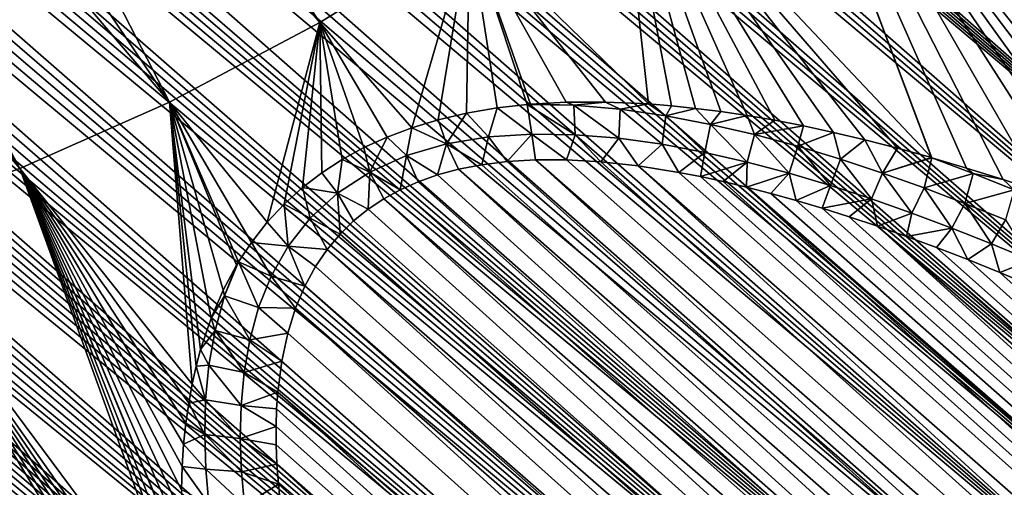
# Model space of a CAD drawing. Header units: metres. Extents: x -82 to 82, y -313 to 40.
# Tile 286 of 405: x 38.22 to 46.94, y -39.36 to -35.21. Entities that reach past the tile are written whole.
import ezdxf

# ---------------------------------------------------------------- set-up
doc = ezdxf.new("R2010")
doc.units = ezdxf.units.M
doc.layers.add('solid_505278_SW0001_CCC', color=7, linetype='CONTINUOUS')

msp = doc.modelspace()

# ---------------------------------------------------------------- linework, layer by layer
at = {"layer": 'solid_505278_SW0001_CCC'}
for points in [[(50.405338, -38.536587, 83.331169), (30.503941, -21.375675, 63.549835), (30.366793, -21.404585, 63.390987)], [(50.405338, -38.536587, 83.331169), (30.647306, -21.351151, 63.716587), (30.503941, -21.375675, 63.549835)], [(50.405338, -38.536587, 83.331169), (30.797325, -21.331577, 63.891705), (30.647306, -21.351151, 63.716587)], [(50.522469, -37.890675, 83.596817), (30.954178, -21.317228, 64.075394), (30.797325, -21.331577, 63.891705)], [(50.405338, -38.536587, 83.331169), (50.522469, -37.890675, 83.596817), (30.797325, -21.331577, 63.891705)], [(50.522469, -37.890675, 83.596817), (31.117716, -21.307964, 64.267563), (30.954178, -21.317228, 64.075394)], [(50.522469, -37.890675, 83.596817), (31.288496, -21.304432, 64.468788), (31.117716, -21.307964, 64.267563)], [(50.522469, -37.890675, 83.596817), (31.466503, -21.306665, 64.679092), (31.288496, -21.304432, 64.468788)], [(50.522469, -37.890675, 83.596817), (31.651787, -21.314751, 64.898575), (31.466503, -21.306665, 64.679092)], [(50.604389, -37.232422, 83.86628), (31.845007, -21.329401, 65.127899), (31.651787, -21.314751, 64.898575)], [(50.522469, -37.890675, 83.596817), (50.604389, -37.232422, 83.86628), (31.651787, -21.314751, 64.898575)], [(50.604389, -37.232422, 83.86628), (32.04594, -21.350439, 65.36689), (31.845007, -21.329401, 65.127899)], [(50.604389, -37.232422, 83.86628), (32.25491, -21.378216, 65.615898), (32.04594, -21.350439, 65.36689)], [(50.604389, -37.232422, 83.86628), (32.472561, -21.413424, 65.875587), (32.25491, -21.378216, 65.615898)], [(50.405338, -38.536587, 83.331169), (30.236097, -21.438131, 63.240215), (30.111528, -21.475842, 63.097164)], [(50.405338, -38.536587, 83.331169), (30.366793, -21.404585, 63.390987), (30.236097, -21.438131, 63.240215)], [(50.650368, -36.562168, 84.139282), (32.69854, -21.45574, 66.145653), (32.472561, -21.413424, 65.875587)], [(50.604389, -37.232422, 83.86628), (50.650368, -36.562168, 84.139282), (32.472561, -21.413424, 65.875587)], [(50.650368, -36.562168, 84.139282), (32.933445, -21.505806, 66.426697), (32.69854, -21.45574, 66.145653)], [(50.253677, -39.170261, 83.069572), (30.111528, -21.475842, 63.097164), (29.879951, -21.56267, 62.833241)], [(50.253677, -39.170261, 83.069572), (50.405338, -38.536587, 83.331169), (30.111528, -21.475842, 63.097164)], [(50.650368, -36.562168, 84.139282), (33.095383, -21.543882, 66.620537), (32.933445, -21.505806, 66.426697)], [(50.650368, -36.562168, 84.139282), (33.261299, -21.585436, 66.819298), (33.095383, -21.543882, 66.620537)], [(50.253677, -39.170261, 83.069572), (29.879951, -21.56267, 62.833241), (29.671486, -21.663111, 62.598316)], [(50.650368, -36.562168, 84.139282), (33.431347, -21.63064, 67.023132), (33.261299, -21.585436, 66.819298)], [(50.650368, -36.562168, 84.139282), (33.605835, -21.679815, 67.232338), (33.431347, -21.63064, 67.023132)], [(50.253677, -39.170261, 83.069572), (29.671486, -21.663111, 62.598316), (29.485535, -21.775202, 62.391418)], [(50.659584, -35.880089, 84.41555), (33.785053, -21.733269, 67.447189), (33.605835, -21.679815, 67.232338)], [(50.650368, -36.562168, 84.139282), (50.659584, -35.880089, 84.41555), (33.605835, -21.679815, 67.232338)], [(50.659584, -35.880089, 84.41555), (33.9687, -21.790695, 67.667435), (33.785053, -21.733269, 67.447189)], [(50.067978, -39.791424, 82.812202), (29.485535, -21.775202, 62.391418), (29.321289, -21.895908, 62.211342)], [(50.067978, -39.791424, 82.812202), (50.253677, -39.170261, 83.069572), (29.485535, -21.775202, 62.391418)], [(50.659584, -35.880089, 84.41555), (34.156822, -21.852161, 67.893105), (33.9687, -21.790695, 67.667435)], [(50.067978, -39.791424, 82.812202), (29.321289, -21.895908, 62.211342), (29.176422, -22.023369, 62.055168)], [(50.659584, -35.880089, 84.41555), (34.349766, -21.918047, 68.124535), (34.156822, -21.852161, 67.893105)], [(50.659584, -35.880089, 84.41555), (34.54789, -21.988729, 68.362068), (34.349766, -21.918047, 68.124535)], [(50.659584, -35.880089, 84.41555), (34.751011, -22.064026, 68.60553), (34.54789, -21.988729, 68.362068)], [(50.067978, -39.791424, 82.812202), (29.176422, -22.023369, 62.055168), (29.048952, -22.15678, 61.920353)], [(50.659584, -35.880089, 84.41555), (34.958996, -22.143801, 68.854813), (34.751011, -22.064026, 68.60553)], [(49.84869, -40.399746, 82.559273), (29.048952, -22.15678, 61.920353), (28.936529, -22.295645, 61.804073)], [(49.84869, -40.399746, 82.559273), (50.067978, -39.791424, 82.812202), (29.048952, -22.15678, 61.920353)], [(50.659584, -35.880089, 84.41555), (50.630943, -35.186096, 84.694687), (34.958996, -22.143801, 68.854813)], [(49.84869, -40.399746, 82.559273), (28.936529, -22.295645, 61.804073), (28.836658, -22.440033, 61.70348)], [(49.84869, -40.399746, 82.559273), (28.836658, -22.440033, 61.70348), (28.747866, -22.591072, 61.616875)], [(49.84869, -40.399746, 82.559273), (28.747866, -22.591072, 61.616875), (28.668907, -22.749779, 61.542908)], [(49.596058, -40.995255, 82.310867), (28.668907, -22.749779, 61.542908), (28.598663, -22.917269, 61.480473)], [(49.596058, -40.995255, 82.310867), (49.84869, -40.399746, 82.559273), (28.668907, -22.749779, 61.542908)], [(49.596058, -40.995255, 82.310867), (28.598663, -22.917269, 61.480473), (28.536861, -23.095467, 61.429405)], [(49.596058, -40.995255, 82.310867), (28.536861, -23.095467, 61.429405), (28.483322, -23.286461, 61.389744)], [(49.310268, -41.577564, 82.067108), (28.483322, -23.286461, 61.389744), (28.437853, -23.49276, 61.361675)], [(49.310268, -41.577564, 82.067108), (49.596058, -40.995255, 82.310867), (28.483322, -23.286461, 61.389744)], [(49.310268, -41.577564, 82.067108), (28.437853, -23.49276, 61.361675), (28.401365, -23.71777, 61.346596)], [(49.310268, -41.577564, 82.067108), (28.401365, -23.71777, 61.346596), (28.375048, -23.964552, 61.346272)], [(48.991478, -42.146297, 81.828194), (28.375048, -23.964552, 61.346272), (28.360109, -24.235605, 61.362541)], [(48.991478, -42.146297, 81.828194), (49.310268, -41.577564, 82.067108), (28.375048, -23.964552, 61.346272)], [(48.991478, -42.146297, 81.828194), (28.360109, -24.235605, 61.362541), (28.35861, -24.533396, 61.398079)], [(48.991478, -42.146297, 81.828194), (28.35861, -24.533396, 61.398079), (28.372787, -24.857807, 61.455391)], [(48.639534, -42.701241, 81.594116), (28.372787, -24.857807, 61.455391), (28.404085, -25.208946, 61.536236)], [(48.639534, -42.701241, 81.594116), (48.991478, -42.146297, 81.828194), (28.372787, -24.857807, 61.455391)], [(48.639534, -42.701241, 81.594116), (28.404085, -25.208946, 61.536236), (28.426571, -25.394476, 61.585968)], [(48.639534, -42.701241, 81.594116), (28.426571, -25.394476, 61.585968), (28.453957, -25.586866, 61.642303)], [(48.639534, -42.701241, 81.594116), (28.453957, -25.586866, 61.642303), (28.486677, -25.786335, 61.705692)], [(48.639534, -42.701241, 81.594116), (28.486677, -25.786335, 61.705692), (28.524454, -25.992735, 61.775925)], [(48.254395, -43.24181, 81.365036), (28.524454, -25.992735, 61.775925), (28.567839, -26.206377, 61.853569)], [(48.254395, -43.24181, 81.365036), (48.639534, -42.701241, 81.594116), (28.524454, -25.992735, 61.775925)], [(48.254395, -43.24181, 81.365036), (28.567839, -26.206377, 61.853569), (28.617079, -26.427387, 61.938889)], [(48.254395, -43.24181, 81.365036), (28.617079, -26.427387, 61.938889), (28.672005, -26.655672, 62.03178)], [(48.254395, -43.24181, 81.365036), (28.672005, -26.655672, 62.03178), (28.733274, -26.891663, 62.132904)], [(48.254395, -43.24181, 81.365036), (28.733274, -26.891663, 62.132904), (28.800892, -27.135344, 62.242306)], [(47.835949, -43.76746, 81.141129), (28.800892, -27.135344, 62.242306), (28.874922, -27.386768, 62.360088)], [(47.835949, -43.76746, 81.141129), (48.254395, -43.24181, 81.365036), (28.800892, -27.135344, 62.242306)], [(47.835949, -43.76746, 81.141129), (28.874922, -27.386768, 62.360088), (28.956114, -27.64646, 62.487011)], [(47.835949, -43.76746, 81.141129), (28.956114, -27.64646, 62.487011), (29.044241, -27.914248, 62.62289)], [(47.835949, -43.76746, 81.141129), (29.044241, -27.914248, 62.62289), (29.139662, -28.19039, 62.768116)], [(47.38372, -44.277641, 80.922356), (29.139662, -28.19039, 62.768116), (29.243109, -28.475414, 62.923416)], [(47.38372, -44.277641, 80.922356), (47.835949, -43.76746, 81.141129), (29.139662, -28.19039, 62.768116)], [(47.38372, -44.277641, 80.922356), (29.243109, -28.475414, 62.923416), (29.3542, -28.769039, 63.088467)], [(47.38372, -44.277641, 80.922356), (29.3542, -28.769039, 63.088467), (29.47361, -29.071743, 63.263943)], [(47.38372, -44.277641, 80.922356), (29.47361, -29.071743, 63.263943), (29.558258, -29.278893, 63.387138)], [(47.38372, -44.277641, 80.922356), (29.558258, -29.278893, 63.387138), (29.646624, -29.490091, 63.515015)], [(47.38372, -44.277641, 80.922356), (29.646624, -29.490091, 63.515015), (29.738884, -29.705462, 63.647743)], [(46.897495, -44.771557, 80.708893), (29.738884, -29.705462, 63.647743), (29.835386, -29.925241, 63.785667)], [(46.897495, -44.771557, 80.708893), (47.38372, -44.277641, 80.922356), (29.738884, -29.705462, 63.647743)], [(40.87484, -35.234959, 33.708385), (36.554646, -30.144787, 31.71442), (37.233944, -29.7449, 31.338345)], [(42.203716, -34.41246, 33.009609), (40.87484, -35.234959, 33.708385), (37.233944, -29.7449, 31.338345)], [(46.897495, -44.771557, 80.708893), (29.835386, -29.925241, 63.785667), (29.936453, -30.149652, 63.929092)], [(46.897495, -44.771557, 80.708893), (29.936453, -30.149652, 63.929092), (30.041752, -30.378473, 64.077721)], [(39.542046, -35.943161, 34.516361), (35.874645, -30.510218, 32.12289), (36.554646, -30.144787, 31.71442)], [(40.87484, -35.234959, 33.708385), (39.542046, -35.943161, 34.516361), (36.554646, -30.144787, 31.71442)], [(51.487457, -35.278599, 33.678783), (46.054256, -31.333872, 31.623154), (47.25589, -30.133171, 31.410774)], [(46.897495, -44.771557, 80.708893), (30.041752, -30.378473, 64.077721), (30.151342, -30.611732, 64.231613)], [(39.542046, -35.943161, 34.516361), (35.195938, -30.840118, 32.562565), (35.874645, -30.510218, 32.12289)], [(46.897495, -44.771557, 80.708893), (30.151342, -30.611732, 64.231613), (30.265631, -30.849691, 64.391159)], [(46.897495, -44.771557, 80.708893), (30.265631, -30.849691, 64.391159), (30.385021, -31.092615, 64.556717)], [(38.216717, -36.531029, 35.426651), (34.520515, -31.133524, 33.032146), (35.195938, -30.840118, 32.562565)], [(39.542046, -35.943161, 34.516361), (38.216717, -36.531029, 35.426651), (35.195938, -30.840118, 32.562565)], [(46.897495, -44.771557, 80.708893), (30.385021, -31.092615, 64.556717), (30.50931, -31.340376, 64.728134)], [(38.216717, -36.531029, 35.426651), (33.850361, -31.389574, 33.530262), (34.520515, -31.133524, 33.032146)], [(50.307739, -36.399273, 33.940647), (44.80452, -32.45356, 31.962526), (46.054256, -31.333872, 31.623154)], [(51.487457, -35.278599, 33.678783), (50.307739, -36.399273, 33.940647), (46.054256, -31.333872, 31.623154)], [(46.376896, -45.248417, 80.500893), (30.50931, -31.340376, 64.728134), (30.638346, -31.592865, 64.905251)], [(46.376896, -45.248417, 80.500893), (46.897495, -44.771557, 80.708893), (30.50931, -31.340376, 64.728134)], [(38.216717, -36.531029, 35.426651), (36.910149, -36.993542, 36.43148), (33.850361, -31.389574, 33.530262)], [(46.376896, -45.248417, 80.500893), (30.638346, -31.592865, 64.905251), (30.772604, -31.850376, 65.088524)], [(46.376896, -45.248417, 80.500893), (30.772604, -31.850376, 65.088524), (30.912567, -32.113205, 65.278389)], [(46.376896, -45.248417, 80.500893), (30.912567, -32.113205, 65.278389), (31.058245, -32.381355, 65.474846)], [(46.376896, -45.248417, 80.500893), (31.058245, -32.381355, 65.474846), (31.209208, -32.654552, 65.677521)], [(46.29797, -36.433346, 33.773205), (43.517345, -33.482681, 32.425995), (44.80452, -32.45356, 31.962526)], [(46.30265, -36.434685, 33.773781), (46.29797, -36.433346, 33.773205), (44.80452, -32.45356, 31.962526)], [(46.610619, -36.526279, 33.814491), (46.30265, -36.434685, 33.773781), (44.80452, -32.45356, 31.962526)], [(46.935612, -36.62896, 33.862839), (46.610619, -36.526279, 33.814491), (44.80452, -32.45356, 31.962526)], [(47.273148, -36.741581, 33.918499), (46.935612, -36.62896, 33.862839), (44.80452, -32.45356, 31.962526)], [(47.624008, -36.865723, 33.982422), (47.273148, -36.741581, 33.918499), (44.80452, -32.45356, 31.962526)], [(47.865227, -36.954533, 34.029549), (47.624008, -36.865723, 33.982422), (44.80452, -32.45356, 31.962526)], [(48.11235, -37.04821, 34.080364), (47.865227, -36.954533, 34.029549), (44.80452, -32.45356, 31.962526)], [(48.36565, -37.147274, 34.135178), (48.11235, -37.04821, 34.080364), (44.80452, -32.45356, 31.962526)], [(48.601631, -37.242496, 34.188778), (48.36565, -37.147274, 34.135178), (44.80452, -32.45356, 31.962526)], [(48.842865, -37.342381, 34.245895), (48.601631, -37.242496, 34.188778), (44.80452, -32.45356, 31.962526)], [(49.08923, -37.446602, 34.306408), (48.842865, -37.342381, 34.245895), (44.80452, -32.45356, 31.962526)], [(50.307739, -36.399273, 33.940647), (49.08923, -37.446602, 34.306408), (44.80452, -32.45356, 31.962526)], [(46.376896, -45.248417, 80.500893), (31.209208, -32.654552, 65.677521), (31.326233, -32.862972, 65.833908)], [(46.376896, -45.248417, 80.500893), (31.326233, -32.862972, 65.833908), (31.446796, -33.07457, 65.994301)], [(45.821209, -45.707294, 80.298279), (31.446796, -33.07457, 65.994301), (31.571148, -33.289501, 66.15892)], [(45.821209, -45.707294, 80.298279), (46.376896, -45.248417, 80.500893), (31.446796, -33.07457, 65.994301)], [(45.821209, -45.707294, 80.298279), (31.571148, -33.289501, 66.15892), (31.699209, -33.507717, 66.327698)], [(45.821209, -45.707294, 80.298279), (31.699209, -33.507717, 66.327698), (31.830582, -33.728981, 66.500275)], [(43.790997, -35.958282, 33.676853), (42.203716, -34.41246, 33.009609), (43.517345, -33.482681, 32.425995)], [(43.994911, -35.974728, 33.665539), (43.790997, -35.958282, 33.676853), (43.517345, -33.482681, 32.425995)], [(44.208374, -35.997047, 33.65807), (43.994911, -35.974728, 33.665539), (43.517345, -33.482681, 32.425995)], [(44.43219, -36.026047, 33.654922), (44.208374, -35.997047, 33.65807), (43.517345, -33.482681, 32.425995)], [(44.666077, -36.061024, 33.655869), (44.43219, -36.026047, 33.654922), (43.517345, -33.482681, 32.425995)], [(44.91048, -36.103203, 33.661655), (44.666077, -36.061024, 33.655869), (43.517345, -33.482681, 32.425995)], [(45.16568, -36.153145, 33.672691), (44.91048, -36.103203, 33.661655), (43.517345, -33.482681, 32.425995)], [(45.431602, -36.210289, 33.688808), (45.16568, -36.153145, 33.672691), (43.517345, -33.482681, 32.425995)], [(45.70887, -36.275993, 33.710823), (45.431602, -36.210289, 33.688808), (43.517345, -33.482681, 32.425995)], [(45.997643, -36.35043, 33.738953), (45.70887, -36.275993, 33.710823), (43.517345, -33.482681, 32.425995)], [(46.29797, -36.433346, 33.773205), (45.997643, -36.35043, 33.738953), (43.517345, -33.482681, 32.425995)], [(45.821209, -45.707294, 80.298279), (31.830582, -33.728981, 66.500275), (31.965557, -33.953457, 66.676918)], [(45.821209, -45.707294, 80.298279), (31.965557, -33.953457, 66.676918), (32.10445, -34.181332, 66.857895)], [(45.821209, -45.707294, 80.298279), (32.10445, -34.181332, 66.857895), (32.247578, -34.412785, 67.04348)], [(45.821209, -45.707294, 80.298279), (32.247578, -34.412785, 67.04348), (32.395229, -34.647995, 67.233932)], [(41.691113, -36.169476, 34.120567), (40.87484, -35.234959, 33.708385), (42.203716, -34.41246, 33.009609)], [(41.925362, -36.098633, 34.030594), (41.691113, -36.169476, 34.120567), (42.203716, -34.41246, 33.009609)], [(42.177139, -36.039783, 33.94865), (41.925362, -36.098633, 34.030594), (42.203716, -34.41246, 33.009609)], [(42.448799, -35.993488, 33.874939), (42.177139, -36.039783, 33.94865), (42.203716, -34.41246, 33.009609)], [(42.714016, -35.96294, 33.815582), (42.448799, -35.993488, 33.874939), (42.203716, -34.41246, 33.009609)], [(42.742603, -35.96051, 33.809906), (42.714016, -35.96294, 33.815582), (42.203716, -34.41246, 33.009609)], [(43.061481, -35.942123, 33.754314), (42.742603, -35.96051, 33.809906), (42.203716, -34.41246, 33.009609)], [(43.409859, -35.940704, 33.70948), (43.061481, -35.942123, 33.754314), (42.203716, -34.41246, 33.009609)], [(43.790997, -35.958282, 33.676853), (43.409859, -35.940704, 33.70948), (42.203716, -34.41246, 33.009609)], [(45.821209, -45.707294, 80.298279), (32.395229, -34.647995, 67.233932), (32.546875, -34.886662, 67.428795)], [(45.821209, -45.707294, 80.298279), (32.546875, -34.886662, 67.428795), (32.70248, -35.128757, 67.628021)], [(45.230156, -46.147087, 80.101311), (32.70248, -35.128757, 67.628021), (32.862434, -35.374489, 67.831947)], [(45.230156, -46.147087, 80.101311), (45.821209, -45.707294, 80.298279), (32.70248, -35.128757, 67.628021)], [(40.410015, -37.007565, 34.998886), (39.542046, -35.943161, 34.516361), (40.87484, -35.234959, 33.708385)], [(40.561119, -36.845722, 34.841339), (40.410015, -37.007565, 34.998886), (40.87484, -35.234959, 33.708385)], [(40.721928, -36.700024, 34.696404), (40.561119, -36.845722, 34.841339), (40.87484, -35.234959, 33.708385)], [(40.892891, -36.568714, 34.562519), (40.721928, -36.700024, 34.696404), (40.87484, -35.234959, 33.708385)], [(41.074402, -36.45079, 34.438766), (40.892891, -36.568714, 34.562519), (40.87484, -35.234959, 33.708385)], [(41.266865, -36.345219, 34.32428), (41.074402, -36.45079, 34.438766), (40.87484, -35.234959, 33.708385)], [(41.472038, -36.251587, 34.218365), (41.266865, -36.345219, 34.32428), (40.87484, -35.234959, 33.708385)], [(41.691113, -36.169476, 34.120567), (41.472038, -36.251587, 34.218365), (40.87484, -35.234959, 33.708385)], [(45.230156, -46.147087, 80.101311), (32.862434, -35.374489, 67.831947), (33.02713, -35.624065, 68.040901)], [(45.230156, -46.147087, 80.101311), (33.02713, -35.624065, 68.040901), (33.19696, -35.877689, 68.255211)], [(45.230156, -46.147087, 80.101311), (33.19696, -35.877689, 68.255211), (33.372025, -36.135429, 68.47496)], [(39.743832, -38.444225, 36.313293), (38.216717, -36.531029, 35.426651), (39.542046, -35.943161, 34.516361)], [(39.779427, -38.285103, 36.172405), (39.743832, -38.444225, 36.313293), (39.542046, -35.943161, 34.516361)], [(39.819679, -38.134521, 36.038258), (39.779427, -38.285103, 36.172405), (39.542046, -35.943161, 34.516361)], [(39.912067, -37.857197, 35.78907), (39.819679, -38.134521, 36.038258), (39.542046, -35.943161, 34.516361)], [(40.018898, -37.608955, 35.563038), (39.912067, -37.857197, 35.78907), (39.542046, -35.943161, 34.516361)], [(40.138329, -37.386784, 35.357735), (40.018898, -37.608955, 35.563038), (39.542046, -35.943161, 34.516361)], [(40.154613, -37.359562, 35.332397), (40.138329, -37.386784, 35.357735), (39.542046, -35.943161, 34.516361)], [(40.268948, -37.187279, 35.170471), (40.154613, -37.359562, 35.332397), (39.542046, -35.943161, 34.516361)], [(40.410015, -37.007565, 34.998886), (40.268948, -37.187279, 35.170471), (39.542046, -35.943161, 34.516361)], [(42.755493, -36.224586, 33.992489), (42.448799, -35.993488, 33.874939), (42.714016, -35.96294, 33.815582)], [(43.129383, -35.970104, 33.761681), (42.714016, -35.96294, 33.815582), (42.742603, -35.96051, 33.809906)], [(43.141418, -36.230434, 33.945072), (42.714016, -35.96294, 33.815582), (43.129383, -35.970104, 33.761681)], [(43.141418, -36.230434, 33.945072), (42.755493, -36.224586, 33.992489), (42.714016, -35.96294, 33.815582)], [(43.129383, -35.970104, 33.761681), (42.742603, -35.96051, 33.809906), (43.061481, -35.942123, 33.754314)], [(43.129383, -35.970104, 33.761681), (43.061481, -35.942123, 33.754314), (43.409859, -35.940704, 33.70948)], [(43.539387, -36.005306, 33.732101), (43.129383, -35.970104, 33.761681), (43.409859, -35.940704, 33.70948)], [(43.539387, -36.005306, 33.732101), (43.409859, -35.940704, 33.70948), (43.790997, -35.958282, 33.676853)], [(43.943069, -36.062935, 33.722427), (43.539387, -36.005306, 33.732101), (43.790997, -35.958282, 33.676853)], [(43.943069, -36.062935, 33.722427), (43.790997, -35.958282, 33.676853), (43.994911, -35.974728, 33.665539)], [(41.999866, -36.312508, 34.169159), (41.925362, -36.098633, 34.030594), (42.177139, -36.039783, 33.94865)], [(42.372826, -36.25016, 34.066032), (41.999866, -36.312508, 34.169159), (42.177139, -36.039783, 33.94865)], [(42.372826, -36.25016, 34.066032), (42.177139, -36.039783, 33.94865), (42.448799, -35.993488, 33.874939)], [(42.755493, -36.224586, 33.992489), (42.372826, -36.25016, 34.066032), (42.448799, -35.993488, 33.874939)], [(43.527134, -36.262405, 33.919918), (43.129383, -35.970104, 33.761681), (43.539387, -36.005306, 33.732101)], [(43.527134, -36.262405, 33.919918), (43.141418, -36.230434, 33.945072), (43.129383, -35.970104, 33.761681)], [(43.910213, -36.315819, 33.913483), (43.527134, -36.262405, 33.919918), (43.539387, -36.005306, 33.732101)], [(43.910213, -36.315819, 33.913483), (43.539387, -36.005306, 33.732101), (43.943069, -36.062935, 33.722427)], [(43.943069, -36.062935, 33.722427), (43.994911, -35.974728, 33.665539), (44.208374, -35.997047, 33.65807)], [(44.340137, -36.139042, 33.729565), (43.943069, -36.062935, 33.722427), (44.208374, -35.997047, 33.65807)], [(44.340137, -36.139042, 33.729565), (44.208374, -35.997047, 33.65807), (44.43219, -36.026047, 33.654922)], [(44.340137, -36.139042, 33.729565), (44.43219, -36.026047, 33.654922), (44.666077, -36.061024, 33.655869)], [(45.230156, -46.147087, 80.101311), (33.372025, -36.135429, 68.47496), (33.551563, -36.396896, 68.699516)], [(41.999866, -36.312508, 34.169159), (41.691113, -36.169476, 34.120567), (41.925362, -36.098633, 34.030594)], [(44.289772, -36.387161, 33.923004), (43.910213, -36.315819, 33.913483), (43.943069, -36.062935, 33.722427)], [(44.289772, -36.387161, 33.923004), (43.943069, -36.062935, 33.722427), (44.340137, -36.139042, 33.729565)], [(44.665203, -36.473278, 33.94593), (44.289772, -36.387161, 33.923004), (44.340137, -36.139042, 33.729565)], [(44.730541, -36.230141, 33.750641), (44.340137, -36.139042, 33.729565), (44.666077, -36.061024, 33.655869)], [(44.665203, -36.473278, 33.94593), (44.340137, -36.139042, 33.729565), (44.730541, -36.230141, 33.750641)], [(44.730541, -36.230141, 33.750641), (44.666077, -36.061024, 33.655869), (44.91048, -36.103203, 33.661655)], [(44.730541, -36.230141, 33.750641), (44.91048, -36.103203, 33.661655), (45.16568, -36.153145, 33.672691)], [(41.645222, -36.416397, 34.304562), (41.472038, -36.251587, 34.218365), (41.691113, -36.169476, 34.120567)], [(41.999866, -36.312508, 34.169159), (41.645222, -36.416397, 34.304562), (41.691113, -36.169476, 34.120567)], [(42.755493, -36.224586, 33.992489), (42.537632, -36.468975, 34.25415), (42.372826, -36.25016, 34.066032)], [(42.755493, -36.224586, 33.992489), (42.787354, -36.45396, 34.209877), (42.537632, -36.468975, 34.25415)], [(42.755493, -36.224586, 33.992489), (43.062996, -36.453861, 34.175083), (42.787354, -36.45396, 34.209877)], [(43.141418, -36.230434, 33.945072), (43.062996, -36.453861, 34.175083), (42.755493, -36.224586, 33.992489)], [(45.114594, -36.333851, 33.783684), (44.730541, -36.230141, 33.750641), (45.16568, -36.153145, 33.672691)], [(45.114594, -36.333851, 33.783684), (45.16568, -36.153145, 33.672691), (45.431602, -36.210289, 33.688808)], [(45.492729, -36.448193, 33.827007), (45.114594, -36.333851, 33.783684), (45.431602, -36.210289, 33.688808)], [(45.492729, -36.448193, 33.827007), (45.431602, -36.210289, 33.688808), (45.70887, -36.275993, 33.710823)], [(41.319626, -36.563141, 34.471729), (41.266865, -36.345219, 34.32428), (41.472038, -36.251587, 34.218365)], [(41.645222, -36.416397, 34.304562), (41.319626, -36.563141, 34.471729), (41.472038, -36.251587, 34.218365)], [(41.999866, -36.312508, 34.169159), (41.920193, -36.587555, 34.433418), (41.645222, -36.416397, 34.304562)], [(41.999866, -36.312508, 34.169159), (42.107014, -36.537075, 34.366676), (41.920193, -36.587555, 34.433418)], [(42.372826, -36.25016, 34.066032), (42.311619, -36.497169, 34.306728), (41.999866, -36.312508, 34.169159)], [(41.999866, -36.312508, 34.169159), (42.311619, -36.497169, 34.306728), (42.107014, -36.537075, 34.366676)], [(42.372826, -36.25016, 34.066032), (42.537632, -36.468975, 34.25415), (42.311619, -36.497169, 34.306728)], [(43.141418, -36.230434, 33.945072), (43.366493, -36.471161, 34.151794), (43.062996, -36.453861, 34.175083)], [(43.527134, -36.262405, 33.919918), (43.366493, -36.471161, 34.151794), (43.141418, -36.230434, 33.945072)], [(43.527134, -36.262405, 33.919918), (43.698662, -36.50774, 34.141525), (43.366493, -36.471161, 34.151794)], [(43.910213, -36.315819, 33.913483), (43.698662, -36.50774, 34.141525), (43.527134, -36.262405, 33.919918)], [(45.036388, -36.571953, 33.980446), (44.665203, -36.473278, 33.94593), (44.730541, -36.230141, 33.750641)], [(45.036388, -36.571953, 33.980446), (44.730541, -36.230141, 33.750641), (45.114594, -36.333851, 33.783684)], [(45.865349, -36.571518, 33.879181), (45.492729, -36.448193, 33.827007), (45.70887, -36.275993, 33.710823)], [(45.865349, -36.571518, 33.879181), (45.70887, -36.275993, 33.710823), (45.997643, -36.35043, 33.738953)], [(45.230156, -46.147087, 80.101311), (33.551563, -36.396896, 68.699516), (33.69865, -36.608864, 68.882797)], [(41.319626, -36.563141, 34.471729), (41.074402, -36.45079, 34.438766), (41.266865, -36.345219, 34.32428)], [(43.910213, -36.315819, 33.913483), (44.060249, -36.565296, 34.145638), (43.698662, -36.50774, 34.141525)], [(44.289772, -36.387161, 33.923004), (44.060249, -36.565296, 34.145638), (43.910213, -36.315819, 33.913483)], [(44.289772, -36.387161, 33.923004), (44.252312, -36.602585, 34.153656), (44.060249, -36.565296, 34.145638)], [(44.665203, -36.473278, 33.94593), (44.252312, -36.602585, 34.153656), (44.289772, -36.387161, 33.923004)], [(45.403366, -36.681309, 34.024982), (45.036388, -36.571953, 33.980446), (45.114594, -36.333851, 33.783684)], [(45.403366, -36.681309, 34.024982), (45.114594, -36.333851, 33.783684), (45.492729, -36.448193, 33.827007)], [(45.865349, -36.571518, 33.879181), (45.997643, -36.35043, 33.738953), (46.29797, -36.433346, 33.773205)], [(49.00531, -55.315281, 69.724052), (28.370173, -36.454124, 50.257595), (28.379719, -36.453735, 49.979362)], [(48.65258, -55.035778, 70.256905), (28.37458, -36.471962, 50.563255), (28.370173, -36.454124, 50.257595)], [(49.00531, -55.315281, 69.724052), (48.65258, -55.035778, 70.256905), (28.370173, -36.454124, 50.257595)], [(48.65258, -55.035778, 70.256905), (28.394653, -36.509224, 50.896503), (28.37458, -36.471962, 50.563255)], [(49.00531, -55.315281, 69.724052), (28.379719, -36.453735, 49.979362), (28.401009, -36.468254, 49.726578)], [(49.00531, -55.315281, 69.724052), (28.401009, -36.468254, 49.726578), (28.432766, -36.496014, 49.496632)], [(41.033016, -36.750595, 34.667484), (40.892891, -36.568714, 34.562519), (41.074402, -36.45079, 34.438766)], [(41.319626, -36.563141, 34.471729), (41.033016, -36.750595, 34.667484), (41.074402, -36.45079, 34.438766)], [(41.645222, -36.416397, 34.304562), (41.589901, -36.718449, 34.586975), (41.319626, -36.563141, 34.471729)], [(41.645222, -36.416397, 34.304562), (41.748459, -36.648014, 34.506756), (41.589901, -36.718449, 34.586975)], [(41.645222, -36.416397, 34.304562), (41.920193, -36.587555, 34.433418), (41.748459, -36.648014, 34.506756)], [(63.793152, -55.600903, 53.349144), (42.311619, -36.497169, 34.306728), (42.537632, -36.468975, 34.25415)], [(63.793152, -55.600903, 53.349144), (42.537632, -36.468975, 34.25415), (42.787354, -36.45396, 34.209877)], [(64.308563, -55.315361, 52.981861), (42.787354, -36.45396, 34.209877), (43.062996, -36.453861, 34.175083)], [(64.308563, -55.315361, 52.981861), (63.793152, -55.600903, 53.349144), (42.787354, -36.45396, 34.209877)], [(64.308563, -55.315361, 52.981861), (43.062996, -36.453861, 34.175083), (43.366493, -36.471161, 34.151794)], [(64.308563, -55.315361, 52.981861), (43.366493, -36.471161, 34.151794), (43.698662, -36.50774, 34.141525)], [(44.665203, -36.473278, 33.94593), (44.451988, -36.645718, 34.16576), (44.252312, -36.602585, 34.153656)], [(44.665203, -36.473278, 33.94593), (44.659637, -36.695225, 34.182472), (44.451988, -36.645718, 34.16576)], [(45.036388, -36.571953, 33.980446), (44.659637, -36.695225, 34.182472), (44.665203, -36.473278, 33.94593)], [(45.766239, -36.79977, 34.078201), (45.403366, -36.681309, 34.024982), (45.492729, -36.448193, 33.827007)], [(45.766239, -36.79977, 34.078201), (45.492729, -36.448193, 33.827007), (45.865349, -36.571518, 33.879181)], [(45.865349, -36.571518, 33.879181), (46.29797, -36.433346, 33.773205), (46.30265, -36.434685, 33.773781)], [(46.232868, -36.702705, 33.939236), (45.865349, -36.571518, 33.879181), (46.30265, -36.434685, 33.773781)], [(46.232868, -36.702705, 33.939236), (46.30265, -36.434685, 33.773781), (46.669544, -36.574665, 33.838226)], [(46.669544, -36.574665, 33.838226), (46.30265, -36.434685, 33.773781), (46.610619, -36.526279, 33.814491)], [(48.65258, -55.035778, 70.256905), (28.431833, -36.567616, 51.257645), (28.394653, -36.509224, 50.896503)], [(48.266666, -54.762486, 70.775848), (28.45735, -36.605297, 51.448761), (28.431833, -36.567616, 51.257645)], [(48.65258, -55.035778, 70.256905), (48.266666, -54.762486, 70.775848), (28.431833, -36.567616, 51.257645)], [(49.324898, -55.600788, 69.177864), (28.432766, -36.496014, 49.496632), (28.473866, -36.535568, 49.287025)], [(49.324898, -55.600788, 69.177864), (49.00531, -55.315281, 69.724052), (28.432766, -36.496014, 49.496632)], [(49.324898, -55.600788, 69.177864), (28.473866, -36.535568, 49.287025), (28.523092, -36.58548, 49.094765)], [(39.777351, -40.849167, 38.37561), (36.910149, -36.993542, 36.43148), (38.216717, -36.531029, 35.426651)], [(39.734074, -40.57555, 38.145195), (39.777351, -40.849167, 38.37561), (38.216717, -36.531029, 35.426651)], [(39.699966, -40.313683, 37.924065), (39.734074, -40.57555, 38.145195), (38.216717, -36.531029, 35.426651)], [(39.674751, -40.063396, 37.711998), (39.699966, -40.313683, 37.924065), (38.216717, -36.531029, 35.426651)], [(39.67392, -40.053421, 37.703522), (39.674751, -40.063396, 37.711998), (38.216717, -36.531029, 35.426651)], [(39.658596, -39.824871, 37.508869), (39.67392, -40.053421, 37.703522), (38.216717, -36.531029, 35.426651)], [(39.650017, -39.596989, 37.314213), (39.658596, -39.824871, 37.508869), (38.216717, -36.531029, 35.426651)], [(39.649189, -39.379906, 37.127903), (39.650017, -39.596989, 37.314213), (38.216717, -36.531029, 35.426651)], [(39.655872, -39.173462, 36.949749), (39.649189, -39.379906, 37.127903), (38.216717, -36.531029, 35.426651)], [(39.668694, -38.976665, 36.77935), (39.655872, -39.173462, 36.949749), (38.216717, -36.531029, 35.426651)], [(39.688129, -38.789856, 36.616634), (39.668694, -38.976665, 36.77935), (38.216717, -36.531029, 35.426651)], [(39.713585, -38.612648, 36.46138), (39.688129, -38.789856, 36.616634), (38.216717, -36.531029, 35.426651)], [(39.743832, -38.444225, 36.313293), (39.713585, -38.612648, 36.46138), (38.216717, -36.531029, 35.426651)], [(41.033016, -36.750595, 34.667484), (40.721928, -36.700024, 34.696404), (40.892891, -36.568714, 34.562519)], [(41.319626, -36.563141, 34.471729), (41.304848, -36.891106, 34.770535), (41.033016, -36.750595, 34.667484)], [(41.319626, -36.563141, 34.471729), (41.442665, -36.799175, 34.674576), (41.304848, -36.891106, 34.770535)], [(41.319626, -36.563141, 34.471729), (41.589901, -36.718449, 34.586975), (41.442665, -36.799175, 34.674576)], [(63.261715, -55.892429, 53.68475), (41.920193, -36.587555, 34.433418), (42.107014, -36.537075, 34.366676)], [(63.793152, -55.600903, 53.349144), (42.107014, -36.537075, 34.366676), (42.311619, -36.497169, 34.306728)], [(63.793152, -55.600903, 53.349144), (63.261715, -55.892429, 53.68475), (42.107014, -36.537075, 34.366676)], [(64.807716, -55.035828, 52.582764), (43.698662, -36.50774, 34.141525), (44.060249, -36.565296, 34.145638)], [(64.807716, -55.035828, 52.582764), (64.308563, -55.315361, 52.981861), (43.698662, -36.50774, 34.141525)], [(64.807716, -55.035828, 52.582764), (44.060249, -36.565296, 34.145638), (44.252312, -36.602585, 34.153656)], [(45.036388, -36.571953, 33.980446), (44.875084, -36.750946, 34.203575), (44.659637, -36.695225, 34.182472)], [(45.036388, -36.571953, 33.980446), (45.098621, -36.813251, 34.229404), (44.875084, -36.750946, 34.203575)], [(45.403366, -36.681309, 34.024982), (45.098621, -36.813251, 34.229404), (45.036388, -36.571953, 33.980446)], [(46.125187, -36.926231, 34.139168), (45.766239, -36.79977, 34.078201), (45.865349, -36.571518, 33.879181)], [(46.125187, -36.926231, 34.139168), (45.865349, -36.571518, 33.879181), (46.232868, -36.702705, 33.939236)], [(46.595673, -36.840691, 34.006226), (46.232868, -36.702705, 33.939236), (46.669544, -36.574665, 33.838226)], [(46.595673, -36.840691, 34.006226), (46.669544, -36.574665, 33.838226), (47.031357, -36.720287, 33.908806)], [(46.669544, -36.574665, 33.838226), (46.610619, -36.526279, 33.814491), (46.935612, -36.62896, 33.862839)], [(47.031357, -36.720287, 33.908806), (46.669544, -36.574665, 33.838226), (46.935612, -36.62896, 33.862839)], [(48.266666, -54.762486, 70.775848), (28.487619, -36.648819, 51.647041), (28.45735, -36.605297, 51.448761)], [(48.266666, -54.762486, 70.775848), (28.523205, -36.698734, 51.852837), (28.487619, -36.648819, 51.647041)], [(49.324898, -55.600788, 69.177864), (28.523092, -36.58548, 49.094765), (28.580383, -36.645489, 48.916927)], [(49.324898, -55.600788, 69.177864), (28.580383, -36.645489, 48.916927), (28.645777, -36.715549, 48.751522)], [(45.230156, -46.147087, 80.101311), (33.69865, -36.608864, 68.882797), (33.849079, -36.823441, 69.069542)], [(63.261715, -55.892429, 53.68475), (41.589901, -36.718449, 34.586975), (41.748459, -36.648014, 34.506756)], [(63.261715, -55.892429, 53.68475), (41.748459, -36.648014, 34.506756), (41.920193, -36.587555, 34.433418)], [(64.807716, -55.035828, 52.582764), (44.252312, -36.602585, 34.153656), (44.451988, -36.645718, 34.16576)], [(64.807716, -55.035828, 52.582764), (44.451988, -36.645718, 34.16576), (44.659637, -36.695225, 34.182472)], [(47.031357, -36.720287, 33.908806), (46.935612, -36.62896, 33.862839), (47.273148, -36.741581, 33.918499)], [(48.266666, -54.762486, 70.775848), (28.563869, -36.754871, 52.065994), (28.523205, -36.698734, 51.852837)], [(49.611507, -55.892281, 68.618553), (28.645777, -36.715549, 48.751522), (28.719383, -36.795765, 48.596645)], [(49.611507, -55.892281, 68.618553), (49.324898, -55.600788, 69.177864), (28.645777, -36.715549, 48.751522)], [(40.791695, -36.97208, 34.885414), (40.561119, -36.845722, 34.841339), (40.721928, -36.700024, 34.696404)], [(41.033016, -36.750595, 34.667484), (40.791695, -36.97208, 34.885414), (40.721928, -36.700024, 34.696404)], [(41.033016, -36.750595, 34.667484), (41.055237, -37.113495, 34.992123), (40.791695, -36.97208, 34.885414)], [(41.033016, -36.750595, 34.667484), (41.304848, -36.891106, 34.770535), (41.175858, -36.995422, 34.875977)], [(41.033016, -36.750595, 34.667484), (41.175858, -36.995422, 34.875977), (41.055237, -37.113495, 34.992123)], [(63.261715, -55.892429, 53.68475), (41.442665, -36.799175, 34.674576), (41.589901, -36.718449, 34.586975)], [(65.290031, -54.762512, 52.151859), (44.659637, -36.695225, 34.182472), (44.875084, -36.750946, 34.203575)], [(65.290031, -54.762512, 52.151859), (64.807716, -55.035828, 52.582764), (44.659637, -36.695225, 34.182472)], [(65.290031, -54.762512, 52.151859), (44.875084, -36.750946, 34.203575), (45.098621, -36.813251, 34.229404)], [(45.403366, -36.681309, 34.024982), (45.330601, -36.882572, 34.260376), (45.098621, -36.813251, 34.229404)], [(45.766239, -36.79977, 34.078201), (45.330601, -36.882572, 34.260376), (45.403366, -36.681309, 34.024982)], [(46.480396, -37.059647, 34.206978), (46.125187, -36.926231, 34.139168), (46.232868, -36.702705, 33.939236)], [(46.480396, -37.059647, 34.206978), (46.232868, -36.702705, 33.939236), (46.595673, -36.840691, 34.006226)], [(46.954117, -36.984627, 34.079395), (46.595673, -36.840691, 34.006226), (47.031357, -36.720287, 33.908806)], [(47.847458, -54.495625, 71.28035), (28.609978, -36.817596, 52.286766), (28.563869, -36.754871, 52.065994)], [(48.266666, -54.762486, 70.775848), (47.847458, -54.495625, 71.28035), (28.563869, -36.754871, 52.065994)], [(47.847458, -54.495625, 71.28035), (28.661983, -36.887356, 52.515465), (28.609978, -36.817596, 52.286766)], [(49.611507, -55.892281, 68.618553), (28.719383, -36.795765, 48.596645), (28.802017, -36.887001, 48.450817)], [(45.230156, -46.147087, 80.101311), (33.849079, -36.823441, 69.069542), (34.003098, -37.040741, 69.259933)], [(62.714607, -56.18972, 53.988487), (41.304848, -36.891106, 34.770535), (41.442665, -36.799175, 34.674576)], [(63.261715, -55.892429, 53.68475), (62.714607, -56.18972, 53.988487), (41.442665, -36.799175, 34.674576)], [(65.290031, -54.762512, 52.151859), (45.098621, -36.813251, 34.229404), (45.330601, -36.882572, 34.260376)], [(45.766239, -36.79977, 34.078201), (45.570797, -36.95871, 34.29623), (45.330601, -36.882572, 34.260376)], [(45.766239, -36.79977, 34.078201), (45.819683, -37.04221, 34.337498), (45.570797, -36.95871, 34.29623)], [(46.125187, -36.926231, 34.139168), (45.819683, -37.04221, 34.337498), (45.766239, -36.79977, 34.078201)], [(47.847458, -54.495625, 71.28035), (28.719608, -36.963947, 52.751888), (28.661983, -36.887356, 52.515465)], [(49.611507, -55.892281, 68.618553), (28.802017, -36.887001, 48.450817), (28.894875, -36.990593, 48.312893)], [(40.596912, -37.219711, 35.118893), (40.410015, -37.007565, 34.998886), (40.561119, -36.845722, 34.841339)], [(40.791695, -36.97208, 34.885414), (40.596912, -37.219711, 35.118893), (40.561119, -36.845722, 34.841339)], [(62.714607, -56.18972, 53.988487), (41.175858, -36.995422, 34.875977), (41.304848, -36.891106, 34.770535)], [(65.290031, -54.762512, 52.151859), (45.330601, -36.882572, 34.260376), (45.570797, -36.95871, 34.29623)], [(46.125187, -36.926231, 34.139168), (46.077503, -37.133377, 34.384457), (45.819683, -37.04221, 34.337498)], [(46.480396, -37.059647, 34.206978), (46.077503, -37.133377, 34.384457), (46.125187, -36.926231, 34.139168)], [(46.832062, -37.199177, 34.28091), (46.480396, -37.059647, 34.206978), (46.595673, -36.840691, 34.006226)], [(46.832062, -37.199177, 34.28091), (46.595673, -36.840691, 34.006226), (46.954117, -36.984627, 34.079395)], [(47.847458, -54.495625, 71.28035), (28.783403, -37.047894, 52.996464), (28.719608, -36.963947, 52.751888)], [(49.611507, -55.892281, 68.618553), (28.894875, -36.990593, 48.312893), (28.999165, -37.107971, 48.182087)], [(40.134422, -42.334728, 39.614719), (35.633499, -37.326756, 37.522278), (36.910149, -36.993542, 36.43148)], [(40.047932, -42.035358, 39.366173), (40.134422, -42.334728, 39.614719), (36.910149, -36.993542, 36.43148)], [(39.970703, -41.746521, 39.12606), (40.047932, -42.035358, 39.366173), (36.910149, -36.993542, 36.43148)], [(39.9193, -41.537098, 38.95142), (39.970703, -41.746521, 39.12606), (36.910149, -36.993542, 36.43148)], [(39.873016, -41.333614, 38.781391), (39.9193, -41.537098, 38.95142), (36.910149, -36.993542, 36.43148)], [(39.831341, -41.135685, 38.615807), (39.873016, -41.333614, 38.781391), (36.910149, -36.993542, 36.43148)], [(39.777351, -40.849167, 38.37561), (39.831341, -41.135685, 38.615807), (36.910149, -36.993542, 36.43148)], [(40.596912, -37.219711, 35.118893), (40.268948, -37.187279, 35.170471), (40.410015, -37.007565, 34.998886)], [(40.791695, -36.97208, 34.885414), (40.942547, -37.247574, 35.120937), (40.596912, -37.219711, 35.118893)], [(40.791695, -36.97208, 34.885414), (41.055237, -37.113495, 34.992123), (40.942547, -37.247574, 35.120937)], [(62.714607, -56.18972, 53.988487), (41.055237, -37.113495, 34.992123), (41.175858, -36.995422, 34.875977)], [(65.290031, -54.762512, 52.151859), (45.570797, -36.95871, 34.29623), (45.819683, -37.04221, 34.337498)], [(47.180359, -37.344204, 34.36042), (46.832062, -37.199177, 34.28091), (46.954117, -36.984627, 34.079395)], [(47.847458, -54.495625, 71.28035), (28.853647, -37.139492, 53.249405), (28.783403, -37.047894, 52.996464)], [(45.230156, -46.147087, 80.101311), (34.003098, -37.040741, 69.259933), (34.160957, -37.260887, 69.454185)], [(65.754967, -54.495632, 51.689091), (45.819683, -37.04221, 34.337498), (46.077503, -37.133377, 34.384457)], [(65.754967, -54.495632, 51.689091), (65.290031, -54.762512, 52.151859), (45.819683, -37.04221, 34.337498)], [(46.480396, -37.059647, 34.206978), (46.344093, -37.232079, 34.436928), (46.077503, -37.133377, 34.384457)], [(46.480396, -37.059647, 34.206978), (46.620102, -37.339001, 34.495583), (46.344093, -37.232079, 34.436928)], [(46.832062, -37.199177, 34.28091), (46.620102, -37.339001, 34.495583), (46.480396, -37.059647, 34.206978)], [(47.394478, -54.235207, 71.769852), (28.930151, -37.238609, 53.510563), (28.853647, -37.139492, 53.249405)], [(47.847458, -54.495625, 71.28035), (47.394478, -54.235207, 71.769852), (28.853647, -37.139492, 53.249405)], [(49.86499, -56.189548, 68.046471), (28.999165, -37.107971, 48.182087), (29.116625, -37.241192, 48.057972)], [(49.86499, -56.189548, 68.046471), (49.611507, -55.892281, 68.618553), (28.999165, -37.107971, 48.182087)], [(40.44585, -37.485424, 35.361691), (40.154613, -37.359562, 35.332397), (40.268948, -37.187279, 35.170471)], [(40.596912, -37.219711, 35.118893), (40.44585, -37.485424, 35.361691), (40.268948, -37.187279, 35.170471)], [(62.714607, -56.18972, 53.988487), (40.942547, -37.247574, 35.120937), (41.055237, -37.113495, 34.992123)], [(65.754967, -54.495632, 51.689091), (46.077503, -37.133377, 34.384457), (46.344093, -37.232079, 34.436928)], [(47.394478, -54.235207, 71.769852), (29.013655, -37.345943, 53.780525), (28.930151, -37.238609, 53.510563)], [(49.86499, -56.189548, 68.046471), (29.116625, -37.241192, 48.057972), (29.249836, -37.393188, 47.941025)], [(45.230156, -46.147087, 80.101311), (34.160957, -37.260887, 69.454185), (34.32291, -37.48399, 69.652481)], [(40.596912, -37.219711, 35.118893), (40.744175, -37.573769, 35.424904), (40.44585, -37.485424, 35.361691)], [(40.596912, -37.219711, 35.118893), (40.942547, -37.247574, 35.120937), (40.83847, -37.400295, 35.264648)], [(40.596912, -37.219711, 35.118893), (40.83847, -37.400295, 35.264648), (40.744175, -37.573769, 35.424904)], [(62.152195, -56.492603, 54.260136), (40.83847, -37.400295, 35.264648), (40.942547, -37.247574, 35.120937)], [(62.714607, -56.18972, 53.988487), (62.152195, -56.492603, 54.260136), (40.942547, -37.247574, 35.120937)], [(65.754967, -54.495632, 51.689091), (46.344093, -37.232079, 34.436928), (46.620102, -37.339001, 34.495583)], [(46.832062, -37.199177, 34.28091), (46.905567, -37.45422, 34.560455), (46.620102, -37.339001, 34.495583)], [(47.180359, -37.344204, 34.36042), (46.905567, -37.45422, 34.560455), (46.832062, -37.199177, 34.28091)], [(47.394478, -54.235207, 71.769852), (29.104204, -37.461571, 54.059322), (29.013655, -37.345943, 53.780525)], [(38.919708, -42.616535, 40.69202), (34.397652, -37.527828, 38.689739), (35.633499, -37.326756, 37.522278)], [(38.919708, -42.616535, 40.69202), (35.633499, -37.326756, 37.522278), (40.134422, -42.334728, 39.614719)], [(40.032207, -37.660625, 35.597572), (40.138329, -37.386784, 35.357735), (40.154613, -37.359562, 35.332397)], [(40.333675, -37.763344, 35.609699), (40.032207, -37.660625, 35.597572), (40.154613, -37.359562, 35.332397)], [(40.44585, -37.485424, 35.361691), (40.333675, -37.763344, 35.609699), (40.154613, -37.359562, 35.332397)], [(65.754967, -54.495632, 51.689091), (46.620102, -37.339001, 34.495583), (46.905567, -37.45422, 34.560455)], [(47.180359, -37.344204, 34.36042), (47.200527, -37.577816, 34.631596), (46.905567, -37.45422, 34.560455)], [(49.86499, -56.189548, 68.046471), (29.249836, -37.393188, 47.941025), (29.400755, -37.566334, 47.832085)], [(40.032207, -37.660625, 35.597572), (40.018898, -37.608955, 35.563038), (40.138329, -37.386784, 35.357735)], [(62.152195, -56.492603, 54.260136), (40.744175, -37.573769, 35.424904), (40.83847, -37.400295, 35.264648)], [(47.394478, -54.235207, 71.769852), (29.201843, -37.585575, 54.346996), (29.104204, -37.461571, 54.059322)], [(45.230156, -46.147087, 80.101311), (34.32291, -37.48399, 69.652481), (34.488556, -37.709885, 69.854515)], [(37.738949, -42.784531, 41.829578), (34.397652, -37.527828, 38.689739), (38.919708, -42.616535, 40.69202)], [(40.44585, -37.485424, 35.361691), (40.66114, -37.770191, 35.603367), (40.333675, -37.763344, 35.609699)], [(40.44585, -37.485424, 35.361691), (40.744175, -37.573769, 35.424904), (40.66114, -37.770191, 35.603367)], [(65.754967, -54.495632, 51.689091), (46.905567, -37.45422, 34.560455), (47.200527, -37.577816, 34.631596)], [(47.394478, -54.235207, 71.769852), (29.307407, -37.718723, 54.644211), (29.201843, -37.585575, 54.346996)], [(50.085167, -56.492432, 67.461975), (29.400755, -37.566334, 47.832085), (29.57139, -37.763123, 47.732262)], [(50.085167, -56.492432, 67.461975), (49.86499, -56.189548, 68.046471), (29.400755, -37.566334, 47.832085)], [(40.032207, -37.660625, 35.597572), (39.912067, -37.857197, 35.78907), (40.018898, -37.608955, 35.563038)], [(62.152195, -56.492603, 54.260136), (40.66114, -37.770191, 35.603367), (40.744175, -37.573769, 35.424904)], [(44.60318, -46.56662, 79.910057), (34.488556, -37.709885, 69.854515), (34.657539, -37.938404, 70.05999)], [(44.60318, -46.56662, 79.910057), (45.230156, -46.147087, 80.101311), (34.488556, -37.709885, 69.854515)], [(39.946964, -37.966019, 35.861427), (39.912067, -37.857197, 35.78907), (40.032207, -37.660625, 35.597572)], [(40.254723, -38.048862, 35.859905), (39.946964, -37.966019, 35.861427), (40.032207, -37.660625, 35.597572)], [(40.333675, -37.763344, 35.609699), (40.254723, -38.048862, 35.859905), (40.032207, -37.660625, 35.597572)], [(46.907528, -53.981495, 72.243561), (29.420649, -37.86084, 54.950775), (29.307407, -37.718723, 54.644211)], [(47.394478, -54.235207, 71.769852), (46.907528, -53.981495, 72.243561), (29.307407, -37.718723, 54.644211)], [(50.085167, -56.492432, 67.461975), (29.57139, -37.763123, 47.732262), (29.763432, -37.985462, 47.64452)], [(40.333675, -37.763344, 35.609699), (40.59182, -37.991871, 35.801823), (40.254723, -38.048862, 35.859905)], [(40.333675, -37.763344, 35.609699), (40.66114, -37.770191, 35.603367), (40.59182, -37.991871, 35.801823)], [(61.574398, -56.801018, 54.499481), (40.59182, -37.991871, 35.801823), (40.66114, -37.770191, 35.603367)], [(62.152195, -56.492603, 54.260136), (61.574398, -56.801018, 54.499481), (40.66114, -37.770191, 35.603367)], [(46.907528, -53.981495, 72.243561), (29.541985, -38.012325, 55.26701), (29.420649, -37.86084, 54.950775)], [(39.946964, -37.966019, 35.861427), (39.819679, -38.134521, 36.038258), (39.912067, -37.857197, 35.78907)], [(44.60318, -46.56662, 79.910057), (34.657539, -37.938404, 70.05999), (34.830185, -38.169685, 70.26915)], [(39.892456, -38.273884, 36.123482), (39.819679, -38.134521, 36.038258), (39.946964, -37.966019, 35.861427)], [(40.204147, -38.339119, 36.110653), (39.892456, -38.273884, 36.123482), (39.946964, -37.966019, 35.861427)], [(40.254723, -38.048862, 35.859905), (40.204147, -38.339119, 36.110653), (39.946964, -37.966019, 35.861427)], [(46.907528, -53.981495, 72.243561), (29.627855, -38.118961, 55.483593), (29.541985, -38.012325, 55.26701)], [(50.085167, -56.492432, 67.461975), (29.763432, -37.985462, 47.64452), (29.977404, -38.234066, 47.571095)], [(40.254723, -38.048862, 35.859905), (40.538582, -38.239883, 36.020924), (40.204147, -38.339119, 36.110653)], [(40.254723, -38.048862, 35.859905), (40.59182, -37.991871, 35.801823), (40.538582, -38.239883, 36.020924)], [(61.574398, -56.801018, 54.499481), (40.538582, -38.239883, 36.020924), (40.59182, -37.991871, 35.801823)], [(46.907528, -53.981495, 72.243561), (29.717525, -38.229969, 55.704636), (29.627855, -38.118961, 55.483593)], [(39.892456, -38.273884, 36.123482), (39.779427, -38.285103, 36.172405), (39.819679, -38.134521, 36.038258)], [(46.907528, -53.981495, 72.243561), (29.810984, -38.345337, 55.93013), (29.717525, -38.229969, 55.704636)], [(50.271797, -56.800865, 66.865013), (29.977404, -38.234066, 47.571095), (30.213974, -38.509789, 47.51395)], [(50.271797, -56.800865, 66.865013), (50.085167, -56.492432, 67.461975), (29.977404, -38.234066, 47.571095)], [(44.60318, -46.56662, 79.910057), (34.830185, -38.169685, 70.26915), (35.006817, -38.403862, 70.482254)], [(39.86351, -38.582527, 36.383141), (39.743832, -38.444225, 36.313293), (39.779427, -38.285103, 36.172405)], [(39.86351, -38.582527, 36.383141), (39.779427, -38.285103, 36.172405), (39.892456, -38.273884, 36.123482)], [(40.177528, -38.632179, 36.36095), (39.86351, -38.582527, 36.383141), (39.892456, -38.273884, 36.123482)], [(40.204147, -38.339119, 36.110653), (40.177528, -38.632179, 36.36095), (39.892456, -38.273884, 36.123482)], [(40.204147, -38.339119, 36.110653), (40.538582, -38.239883, 36.020924), (40.503433, -38.515171, 36.26123)], [(61.574398, -56.801018, 54.499481), (40.503433, -38.515171, 36.26123), (40.538582, -38.239883, 36.020924)], [(46.907528, -53.981495, 72.243561), (29.908573, -38.465385, 56.160332), (29.810984, -38.345337, 55.93013)], [(44.60318, -46.56662, 79.910057), (35.006817, -38.403862, 70.482254), (35.187752, -38.641079, 70.699539)], [(40.204147, -38.339119, 36.110653), (40.503433, -38.515171, 36.26123), (40.177528, -38.632179, 36.36095)], [(46.386257, -53.734703, 72.700676), (30.010639, -38.590412, 56.395512), (29.908573, -38.465385, 56.160332)], [(46.907528, -53.981495, 72.243561), (46.386257, -53.734703, 72.700676), (29.908573, -38.465385, 56.160332)], [(39.86351, -38.582527, 36.383141), (39.713585, -38.612648, 36.46138), (39.743832, -38.444225, 36.313293)], [(50.271797, -56.800865, 66.865013), (30.213974, -38.509789, 47.51395), (30.341091, -38.658215, 47.49221)], [(39.855988, -38.890858, 36.64011), (39.713585, -38.612648, 36.46138), (39.86351, -38.582527, 36.383141)], [(40.171249, -38.926685, 36.610172), (39.855988, -38.890858, 36.64011), (39.86351, -38.582527, 36.383141)], [(40.177528, -38.632179, 36.36095), (40.171249, -38.926685, 36.610172), (39.86351, -38.582527, 36.383141)], [(40.177528, -38.632179, 36.36095), (40.503433, -38.515171, 36.26123), (40.493362, -38.663277, 36.389484)], [(60.981453, -57.114723, 54.706051), (40.493362, -38.663277, 36.389484), (40.503433, -38.515171, 36.26123)], [(61.574398, -56.801018, 54.499481), (60.981453, -57.114723, 54.706051), (40.503433, -38.515171, 36.26123)], [(46.386257, -53.734703, 72.700676), (30.117067, -38.720341, 56.635582), (30.010639, -38.590412, 56.395512)], [(50.271797, -56.800865, 66.865013), (30.341091, -38.658215, 47.49221), (30.474178, -38.813808, 47.475185)], [(44.60318, -46.56662, 79.910057), (35.187752, -38.641079, 70.699539), (35.373322, -38.881466, 70.921257)], [(39.855988, -38.890858, 36.64011), (39.688129, -38.789856, 36.616634), (39.713585, -38.612648, 36.46138)], [(40.177528, -38.632179, 36.36095), (40.48848, -38.818516, 36.523228), (40.171249, -38.926685, 36.610172)], [(40.177528, -38.632179, 36.36095), (40.493362, -38.663277, 36.389484), (40.48848, -38.818516, 36.523228)], [(60.981453, -57.114723, 54.706051), (40.48848, -38.818516, 36.523228), (40.493362, -38.663277, 36.389484)], [(46.386257, -53.734703, 72.700676), (30.227673, -38.855003, 56.880394), (30.117067, -38.720341, 56.635582)], [(50.271797, -56.800865, 66.865013), (30.474178, -38.813808, 47.475185), (30.613638, -38.976952, 47.463467)], [(39.855988, -38.890858, 36.64011), (39.668694, -38.976665, 36.77935), (39.688129, -38.789856, 36.616634)], [(40.171249, -38.926685, 36.610172), (40.48848, -38.818516, 36.523228), (40.489452, -38.981281, 36.662834)], [(60.981453, -57.114723, 54.706051), (40.489452, -38.981281, 36.662834), (40.48848, -38.818516, 36.523228)], [(46.386257, -53.734703, 72.700676), (30.342855, -38.994762, 57.130245), (30.227673, -38.855003, 56.880394)], [(44.60318, -46.56662, 79.910057), (35.373322, -38.881466, 70.921257), (35.563843, -39.125168, 71.147652)], [(39.866844, -39.19838, 36.894466), (39.668694, -38.976665, 36.77935), (39.855988, -38.890858, 36.64011)], [(40.182579, -39.221886, 36.858093), (39.866844, -39.19838, 36.894466), (39.855988, -38.890858, 36.64011)], [(40.171249, -38.926685, 36.610172), (40.182579, -39.221886, 36.858093), (39.855988, -38.890858, 36.64011)], [(40.171249, -38.926685, 36.610172), (40.489452, -38.981281, 36.662834), (40.496052, -39.15144, 36.808113)], [(40.171249, -38.926685, 36.610172), (40.496052, -39.15144, 36.808113), (40.182579, -39.221886, 36.858093)], [(46.386257, -53.734703, 72.700676), (30.463017, -39.139965, 57.385422), (30.342855, -38.994762, 57.130245)], [(50.424423, -57.114605, 66.255882), (30.613638, -38.976952, 47.463467), (30.759262, -39.147511, 47.456833)], [(50.424423, -57.114605, 66.255882), (50.271797, -56.800865, 66.865013), (30.613638, -38.976952, 47.463467)], [(39.866844, -39.19838, 36.894466), (39.655872, -39.173462, 36.949749), (39.668694, -38.976665, 36.77935)], [(60.981453, -57.114723, 54.706051), (40.496052, -39.15144, 36.808113), (40.489452, -38.981281, 36.662834)], [(46.386257, -53.734703, 72.700676), (30.588211, -39.290665, 57.645966), (30.463017, -39.139965, 57.385422)], [(50.424423, -57.114605, 66.255882), (30.759262, -39.147511, 47.456833), (30.911352, -39.325775, 47.455711)], [(44.60318, -46.56662, 79.910057), (35.563843, -39.125168, 71.147652), (35.75882, -39.372005, 71.378342)], [(39.893246, -39.504704, 37.146271), (39.649189, -39.379906, 37.127903), (39.655872, -39.173462, 36.949749)], [(39.893246, -39.504704, 37.146271), (39.655872, -39.173462, 36.949749), (39.866844, -39.19838, 36.894466)], [(40.182579, -39.221886, 36.858093), (40.496052, -39.15144, 36.808113), (40.50869, -39.329285, 36.959328)], [(60.37355, -57.433552, 54.879345), (40.50869, -39.329285, 36.959328), (40.496052, -39.15144, 36.808113)], [(60.981453, -57.114723, 54.706051), (60.37355, -57.433552, 54.879345), (40.496052, -39.15144, 36.808113)], [(40.20895, -39.517147, 37.104519), (39.893246, -39.504704, 37.146271), (39.866844, -39.19838, 36.894466)], [(40.182579, -39.221886, 36.858093), (40.20895, -39.517147, 37.104519), (39.866844, -39.19838, 36.894466)], [(40.182579, -39.221886, 36.858093), (40.50869, -39.329285, 36.959328), (40.20895, -39.517147, 37.104519)], [(45.829952, -53.49485, 73.140282), (30.718054, -39.446541, 57.911594), (30.588211, -39.290665, 57.645966)], [(46.386257, -53.734703, 72.700676), (45.829952, -53.49485, 73.140282), (30.588211, -39.290665, 57.645966)], [(50.424423, -57.114605, 66.255882), (30.911352, -39.325775, 47.455711), (31.070267, -39.512081, 47.460609)], [(40.20895, -39.517147, 37.104519), (40.50869, -39.329285, 36.959328), (40.527882, -39.515163, 37.116795)], [(60.37355, -57.433552, 54.879345), (40.527882, -39.515163, 37.116795), (40.50869, -39.329285, 36.959328)]]:
    msp.add_3dface(points, dxfattribs=at)

doc.saveas('drawing.dxf')
